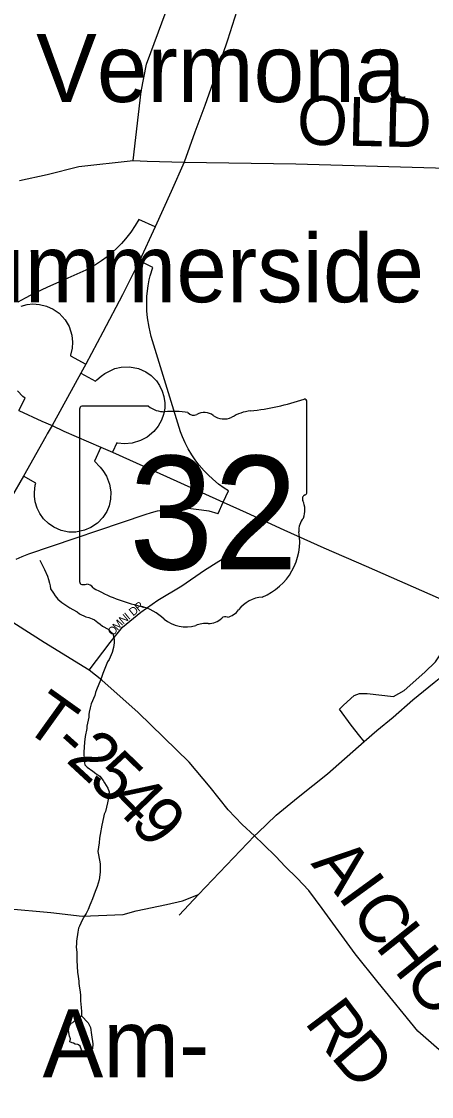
# Model space of a CAD drawing. Extents: x 1310247 to 1664935, y 235267 to 584339.
# Drawn here: x 1462084 to 1464596, y 402098 to 408689 of the extents above; entities that cross this region are included whole.
import ezdxf

# ---------------------------------------------------------------- set-up
doc = ezdxf.new("R2010")
doc.units = 0
for name, color, linetype in [('GM_X_County_Road', 7, 'Continuous'), ('GM_X_County_Road_Text', 7, 'Continuous'), ('GM_X_County_Subdivision', 7, 'Continuous'), ('GM_X_Interchange_Ramps', 7, 'Continuous'), ('GM_X_Interstate_Route', 7, 'Continuous'), ('GM_X_Minor_Lake', 7, 'Continuous'), ('GM_X_Minor_River', 7, 'Continuous'), ('GM_X_State_Location', 7, 'Continuous'), ('GM_X_State_Route', 7, 'Continuous'), ('GM_X_State_Shield', 7, 'Continuous'), ('GM_X_Township_Road', 7, 'Continuous'), ('GM_X_Township_Road_Text', 7, 'Continuous'), ('GM_X_Township_Subdivision', 7, 'Continuous'), ('GM_X_Township_Subdivision_Text', 7, 'Continuous'), ('GM_X_Unincorporated_Text', 7, 'Continuous')]:
    doc.layers.add(name, color=color, linetype=linetype)

msp = doc.modelspace()

# ---------------------------------------------------------------- linework, layer by layer
at = {"layer": 'GM_X_County_Road'}
for points in [[(1462071.6, 407713.2), (1462242.2, 407751.5), (1462434.8, 407799.8), (1462767.4, 407836.8), (1462853.8, 407833), (1463080.5, 407827.1), (1463765.5, 407815.2), (1464835.2, 407785.6)], [(1464261.6, 404341), (1464360.9, 404424.5), (1464481.9, 404528.9), (1464612.1, 404636.6), (1464642.1, 404661.6), (1464793.7, 404810), (1464968.7, 405007.5), (1465024.6, 405068.3), (1465139.1, 405255.4), (1465251.2, 405451.3), (1465306.3, 405572.3), (1465346, 405729.9), (1465397.7, 405894.8), (1465397.7, 405972.4), (1465399.2, 406148.8), (1465365.4, 406405.6), (1465304, 406699.8), (1465239.3, 406951.9), (1465169.5, 407252.9), (1465143.8, 407477.1), (1465134.7, 407541.8), (1465128.1, 407645.1), (1465128.1, 407797.3)], [(1463531.5, 403714.8), (1463645, 403822.7), (1463779.5, 403932.9), (1463959.3, 404076.9), (1464183.6, 404275.3), (1464261.6, 404341)], [(1463049.4, 403208.7), (1463168.7, 403337), (1463511.3, 403695.6), (1463531.5, 403714.8)], [(1465887.8, 400639.8), (1465788.4, 400821.1), (1465727.9, 400941), (1465684.4, 401044), (1465654.7, 401244), (1465628.9, 401420.3), (1465598.3, 401564.6), (1465557, 401648.1), (1465499.4, 401721.9), (1465460.5, 401763.3), (1465331.5, 401872), (1465063.8, 402052.8), (1464872.8, 402194), (1464659.5, 402369.2), (1464511.6, 402499.2), (1464268.7, 402796.6), (1464127.8, 402973.3), (1463925.4, 403250.4), (1463844.4, 403360.2), (1463772.8, 403437.3), (1463698.8, 403508.1), (1463642, 403569), (1463566.5, 403643.6), (1463511.3, 403695.6)]]:
    msp.add_lwpolyline(points, dxfattribs=at)
at = {"layer": 'GM_X_County_Subdivision'}
msp.add_lwpolyline([(1461646.2, 402869.7), (1461658.8, 402935.9), (1461677, 403020.8), (1461705.3, 403101.4), (1461746.2, 403151.7), (1461794.8, 403201.3), (1461821.7, 403214.5), (1461924.6, 403247.5), (1461993.2, 403250.5), (1462264.7, 403226.7), (1462455.7, 403202.8), (1462706.3, 403214.7), (1462786.8, 403235.6), (1462971.8, 403274.4), (1463069.9, 403298.2), (1463168.7, 403337)], dxfattribs=at)
at = {"layer": 'GM_X_Interchange_Ramps'}
for points in [[(1462902.5, 407429.9), (1462802.4, 407475.3), (1462779.9, 407437.5), (1462753.7, 407397.8), (1462722.3, 407356.8), (1462696.8, 407327.5), (1462670.4, 407300.2), (1462640.1, 407272.2), (1462608.3, 407245.9), (1462574.4, 407221.1), (1462537.4, 407197.3), (1462477.5, 407165), (1462313.8, 407090.7), (1462261.1, 407067.6), (1462213.6, 407045.8), (1462172.8, 407026.1), (1462141.5, 407010.6), (1462107.5, 406993.1), (1462061.2, 406968.5)], [(1463319.7, 405741), (1463351.5, 405811.3), (1463326.1, 405827.4), (1463291.6, 405852.5), (1463255.5, 405882.4), (1463227, 405909), (1463203.7, 405933.1), (1463172.7, 405969.1), (1463148.4, 406001.2), (1463127.6, 406032), (1463105.5, 406068.8), (1463086.1, 406106.2), (1463069.8, 406142.6), (1463058.1, 406172.8), (1462879.2, 406757.5), (1462865.9, 406815.6), (1462855.7, 406872.2), (1462852.5, 406913.9), (1462851.5, 406955.8), (1462853, 407001.9), (1462856, 407037.3), (1462860.1, 407069), (1462866.3, 407105), (1462871.6, 407129.9), (1462888.7, 407179.7), (1462807.8, 407220.8)], [(1462082, 406943.9), (1462118.1, 406953.4), (1462152.7, 406957), (1462194.2, 406954.6), (1462237.6, 406944.1), (1462277.7, 406925.9), (1462314.6, 406899.8), (1462351.5, 406860.1), (1462375.3, 406819.7), (1462392.8, 406766), (1462397.4, 406722.8), (1462395, 406685.7), (1462384.8, 406642.1), (1462383.8, 406639), (1462477.6, 406588.6)], [(1462448, 406533.2), (1462536.8, 406484.5), (1462545, 406492.1), (1462572.6, 406514.6), (1462594.8, 406530.8), (1462656.5, 406561.4), (1462695.4, 406570.4), (1462745.9, 406572.1), (1462800.6, 406561.4), (1462846.5, 406540.9), (1462879.2, 406517.8), (1462911.2, 406485), (1462930.2, 406457.5), (1462946.8, 406423.1), (1462957, 406389.4), (1462962.2, 406351.5), (1462961.7, 406318.2), (1462955.1, 406280.1), (1462942.6, 406244), (1462922.2, 406207.2), (1462896, 406175.1), (1462855.1, 406141.1), (1462814, 406119.2), (1462761.5, 406103.8), (1462714.3, 406100.2), (1462673.2, 406104.4), (1462668.6, 406105.7), (1462642.6, 406047.8)], [(1462068.5, 406303.6), (1462106.4, 406378.7), (1462092.7, 406390.6), (1462059.8, 406424.5)], [(1462570.1, 406079.3), (1462531, 405993), (1462566.9, 405955.5), (1462583.5, 405935), (1462605.7, 405900.2), (1462624.2, 405852.6), (1462631.8, 405804.8), (1462629.9, 405759.5), (1462620.5, 405719.2), (1462606.2, 405684.9), (1462582.4, 405647.8), (1462548.9, 405612.9), (1462509.7, 405586.1), (1462471.2, 405569.5), (1462416.6, 405558.4), (1462374.8, 405558.8), (1462326.6, 405568.7), (1462282.1, 405588.2), (1462249.7, 405610.3), (1462219.9, 405639.4), (1462196.6, 405671.7), (1462180.2, 405704.7), (1462168.3, 405744), (1462163.7, 405778.4), (1462163.5, 405802), (1462169, 405845.9), (1462171.8, 405858.3), (1462095.7, 405901.5)], [(1462052.3, 405391.8), (1462088.8, 405408.9), (1462129.2, 405425), (1462841.4, 405666.6), (1462881.2, 405678.7), (1462918.2, 405687.7), (1462960.1, 405695.5), (1462998.6, 405700.4), (1463036.5, 405703.2), (1463081.1, 405704), (1463120.9, 405702.3), (1463154.5, 405699.3), (1463187, 405694.8), (1463231.7, 405687.6), (1463286.3, 405672.6), (1463288.5, 405671.9), (1463319.7, 405741)]]:
    msp.add_lwpolyline(points, dxfattribs=at)
at = {"layer": 'GM_X_Interstate_Route'}
for points in [[(1463403.4, 408753.9), (1463345.4, 408575.2), (1463280.9, 408382.6), (1463207.8, 408174.3), (1463146.3, 408009.8), (1463080.5, 407827.1)], [(1463080.5, 407827.1), (1463002, 407647.3), (1462902.5, 407429.9), (1462807.8, 407220.8), (1462702.5, 407013), (1462582.7, 406784.2), (1462477.6, 406588.6), (1462448, 406533.2), (1462284, 406234.2), (1462271.5, 406212), (1462242.2, 406160.3)], [(1462242.2, 406160.3), (1462233.7, 406145.3), (1462095.7, 405901.5), (1462021.5, 405771.2), (1461683.2, 405166.5), (1461626.3, 405065.8), (1461457.8, 404762.4), (1461344.5, 404547.4), (1461256.8, 404377.8), (1461168.2, 404184), (1461091.7, 403991.9), (1461048.6, 403873.4)]]:
    msp.add_lwpolyline(points, dxfattribs=at)
at = {"layer": 'GM_X_Minor_Lake'}
for points in [[(1462379.6, 402432.4), (1462384, 402450.4), (1462378.3, 402468.5), (1462373, 402502.8), (1462377.6, 402530.8), (1462387.9, 402546.6), (1462398, 402552.4), (1462424.6, 402576), (1462451, 402592.4)], [(1462451, 402592.4), (1462492.3, 402550.5), (1462507.7, 402520.1), (1462512.8, 402475.9), (1462521.8, 402421.5), (1462519.1, 402389.4), (1462502.8, 402375.7), (1462484.6, 402366), (1462462.6, 402368.5), (1462450.9, 402384.8), (1462443.3, 402407), (1462433.4, 402415.2), (1462429.4, 402417.3), (1462413.4, 402419.7), (1462403.5, 402423.9), (1462395.5, 402426), (1462379.6, 402432.4)]]:
    msp.add_lwpolyline(points, dxfattribs=at)
at = {"layer": 'GM_X_Minor_River'}
for points in [[(1462197, 405386.4), (1462224.2, 405329.7), (1462243.5, 405287.2), (1462249.2, 405267), (1462254.9, 405244.8), (1462260.6, 405228.6), (1462262.3, 405210.5), (1462279.9, 405184.1), (1462289.7, 405167.9), (1462307.4, 405147.5), (1462331.2, 405127), (1462355, 405110.5), (1462380.8, 405094), (1462398.7, 405083.6), (1462424.5, 405069.1), (1462440.4, 405056.8), (1462478.2, 405038), (1462496.2, 405033.7), (1462518.2, 405027.3), (1462532.1, 405021), (1462551.9, 405004.6), (1462565.8, 404994.3), (1462579.6, 404982), (1462615.5, 404963.3), (1462627.3, 404949.1), (1462643.1, 404936.8), (1462648.8, 404918.6), (1462652.5, 404900.4), (1462652.2, 404880.3), (1462647.7, 404850.3), (1462639.1, 404820.3), (1462622.3, 404776.4), (1462612.1, 404762.6), (1462599.5, 404732.7), (1462582.8, 404690.8), (1462576.4, 404672.8), (1462568, 404650.9), (1462542.9, 404591.1), (1462538.6, 404575.1), (1462534.3, 404557.1), (1462511.4, 404505.2), (1462504.9, 404481.3), (1462498.4, 404453.3), (1462496.2, 404439.2), (1462495.9, 404423.2), (1462485, 404369.1), (1462484.7, 404353.1), (1462473.9, 404305.1), (1462469.3, 404271), (1462466.2, 404208.8), (1462467.3, 404156.6), (1462472.9, 404130.4), (1462486.7, 404116.1), (1462520.5, 404093.4), (1462540.3, 404079), (1462564.1, 404062.5), (1462583.7, 404036), (1462593.5, 404021.8), (1462603.3, 404005.6), (1462613, 403987.3), (1462620.7, 403965.1), (1462615.9, 403919), (1462611.5, 403899), (1462598.6, 403845), (1462590.3, 403829.1), (1462585.9, 403809.1), (1462577.1, 403761), (1462566.1, 403705), (1462561.7, 403681), (1462559.2, 403652.9), (1462552.3, 403600.8), (1462556, 403578.6), (1462567.1, 403524.2), (1462566.2, 403474), (1462559.4, 403425.9), (1462548.7, 403386), (1462536.1, 403354), (1462519.3, 403310.2), (1462508.9, 403286.2), (1462502.6, 403270.3), (1462492.1, 403244.4), (1462479.6, 403220.5), (1462471.4, 403206.6), (1462456.9, 403178.7), (1462440.2, 403142.8), (1462433.9, 403128.9), (1462429.5, 403104.9), (1462420.6, 403050.8), (1462420.3, 403034.8), (1462420, 403014.7), (1462423.4, 402980.5), (1462422.6, 402932.3), (1462427.4, 402859.9), (1462431, 402833.7), (1462436.5, 402805.5), (1462436.3, 402791.5), (1462438, 402775.4), (1462443.4, 402737.1), (1462445.1, 402719), (1462446.5, 402684.8), (1462449.8, 402642.6)], [(1462449.8, 402642.6), (1462451.4, 402618.5), (1462451, 402592.4)]]:
    msp.add_lwpolyline(points, dxfattribs=at)
at = {"layer": 'GM_X_State_Route'}
for points in [[(1462068.5, 406303.6), (1462209.4, 406239.3), (1462271.5, 406212)], [(1462271.5, 406212), (1462344.6, 406176.2), (1462570.1, 406079.3), (1462642.6, 406047.8), (1463036.7, 405869.6), (1463319.7, 405741), (1463461.6, 405677.8), (1463690.6, 405573.1), (1463935.6, 405461.2), (1464196.5, 405349.4), (1464637.6, 405154.6), (1464731.7, 405111.5), (1464854.1, 405057.7), (1464968.7, 405007.5), (1465109.2, 404943.5), (1465252.6, 404874.9), (1465435.1, 404796.8), (1465676, 404680.9), (1465768.1, 404650.5), (1465991.4, 404562.3), (1466143.1, 404489.5), (1466326.6, 404409.2), (1466345.5, 404399.5)]]:
    msp.add_lwpolyline(points, dxfattribs=at)
at = {"layer": 'GM_X_State_Shield'}
for p, q in [((1463832.6, 405803.5), (1463832.6, 406356.2)), ((1462440.5, 406311.8), (1462440.5, 405255.2)), ((1462861.9, 406330), (1462454.2, 406330)), ((1463832.5, 405803.6), (1463832.6, 405803.5))]:
    msp.add_line(p, q, dxfattribs=at)
for centre, radius, start, end in [((1463336.7, 407770.6), 1476.4, 275.84447, 288.90645), ((1463817.2, 406358.5), 15.5, 351.86209, 97.738), ((1462456.4, 406314.1), 16.1, 98.1301, 188.1301), ((1462959, 406452.7), 156.4, 231.61951, 271.11188), ((1463010.8, 405736.8), 561.6, 80.48669, 94.98827), ((1463138.3, 406319.6), 45.1, 219.79206, 297.10237), ((1463204.6, 406197.4), 93.8, 54.46668, 119.14113), ((1463325.7, 406364.9), 112.9, 233.85621, 294.82819), ((1463525, 406007.3), 297, 97.34618, 120.76885), ((1463829.1, 405762.9), 24, 107.94398, 210.33697), ((1463676.5, 405693), 144, 340.03296, 23.64957), ((1463816.1, 405801.3), 16.6, 289.60381, 7.73413), ((1463888.2, 405572.1), 104.8, 136.8065, 186.92959), ((1463419.4, 405501.8), 369.3, 292.30889, 8.98584), ((1462456.6, 405252.9), 16.3, 171.95839, 258.30661), ((1462459, 405361), 124.2, 267.33899, 280.60386), ((1462484.4, 405194.2), 44.8, 29.74838, 93.27175), ((1463049.7, 406143.6), 1066.1, 240.41292, 257.1985), ((1463575.1, 404958.5), 202.2, 94.40312, 142.57675), ((1462731.9, 404780.5), 333.6, 47.18416, 75.83597), ((1463318.9, 405152.8), 119.3, 282.87319, 323.27711), ((1463092.6, 405189), 211.7, 230.70037, 286.29184), ((1463230.4, 405109.9), 112.8, 268.77702, 315.54927), ((1463332.4, 405007.5), 31.8, 65.75173, 132.64842), ((1463214.9, 404823.7), 173.9, 85.69512, 111.20995)]:
    msp.add_arc(centre, radius, start, end, dxfattribs=at)
at = {"layer": 'GM_X_Township_Road'}
for points in [[(1463511.3, 403695.6), (1463436.7, 403764.9), (1463350, 403855), (1463239.5, 403994.9), (1463112.3, 404147.9), (1462799.5, 404452.3), (1462577.1, 404649.9), (1462498.4, 404712.2), (1462222.5, 404882.2), (1461882.2, 405098.3)], [(1464183.6, 404275.3), (1464156.4, 404307.8), (1464104.6, 404373.6), (1464031.8, 404472.8), (1464056.3, 404496.5), (1464122.1, 404556.1), (1464155.5, 404568.4), (1464202, 404568.4), (1464363.1, 404550.7), (1464429.3, 404587.7), (1464555.7, 404700.1), (1464620.6, 404763.3), (1464657.4, 404817.7)]]:
    msp.add_lwpolyline(points, dxfattribs=at)
at = {"layer": 'GM_X_Township_Subdivision'}
for points in [[(1462767.4, 407836.8), (1462818, 408259.4), (1462850.1, 408427.4), (1462971.2, 408751.2), (1463020.6, 409124.3)], [(1462498.4, 404712.2), (1462627.4, 404882.2), (1462703.4, 404974.8), (1462815, 405067.5), (1462919.5, 405141.1), (1463066.8, 405229), (1463204.6, 405324), (1463292.5, 405381), (1463373.2, 405428.5)]]:
    msp.add_lwpolyline(points, dxfattribs=at)

# ---------------------------------------------------------------- texts
at = {"layer": 'GM_X_County_Road_Text'}
for s, rotation, p in [('OLD', 358.66852, (1463769.4, 407935)), ('A', 309.38348, (1463853.2, 403524.2)), ('I', 306.07214, (1464017.9, 403323.8)), ('C', 306.71038, (1464092.6, 403221.3)), ('H', 308.54818, (1464246.3, 403015.4)), ('O', 310.34855, (1464417.4, 402801)), ('R', 307.05647, (1463812.9, 402552.7)), ('D', 310.39944, (1463973.2, 402341.4))]:
    msp.add_text(s, height=300, rotation=rotation, dxfattribs=at).set_placement(p)
at = {"layer": 'GM_X_State_Location'}
for s in ['s', 'r']:
    msp.add_text(s, height=1, dxfattribs=at).set_placement((1463120.9, 405713.3))
msp.add_text('32', height=1, rotation=0.00001, dxfattribs=at).set_placement((1462869.1, 405640.5))
at = {"layer": 'GM_X_State_Shield'}
msp.add_text('32', height=696.1, dxfattribs=at).set_placement((1462743, 405329.7))
at = {"layer": 'GM_X_Township_Road_Text'}
for s, rotation, p in [('T', 324.3876, (1462083.8, 404360.5)), ('-', 318.18106, (1462259.5, 404235.2)), ('2', 317.21943, (1462350.3, 404154)), ('5', 315.90156, (1462484.6, 404029.7)), ('4', 314.13151, (1462615.6, 403902.9)), ('9', 310.80507, (1462741.2, 403773.6))]:
    msp.add_text(s, height=300, rotation=rotation, dxfattribs=at).set_placement(p)
at = {"layer": 'GM_X_Township_Subdivision_Text'}
for s, rotation, p in [('D', 39.27995, (1462767.9, 405040.8)), ('R', 39.2706, (1462801.9, 405068.7)), ('M', 47.82188, (1462672.8, 404952.6)), ('N', 39.78317, (1462706.9, 404990.4)), ('I', 39.27403, (1462740.6, 405018.5)), ('O', 51.58253, (1462646, 404918.8))]:
    msp.add_text(s, height=50, rotation=rotation, dxfattribs=at).set_placement(p)
at = {"layer": 'GM_X_Unincorporated_Text'}
for s, p in [('Vermona', (1462173.9, 408195.2)), ('Summerside', (1461421.5, 406967.6)), ('Am-', (1462213.4, 402215.6))]:
    msp.add_text(s, height=417, rotation=0.00001, dxfattribs=at).set_placement(p)

doc.saveas('drawing.dxf')
